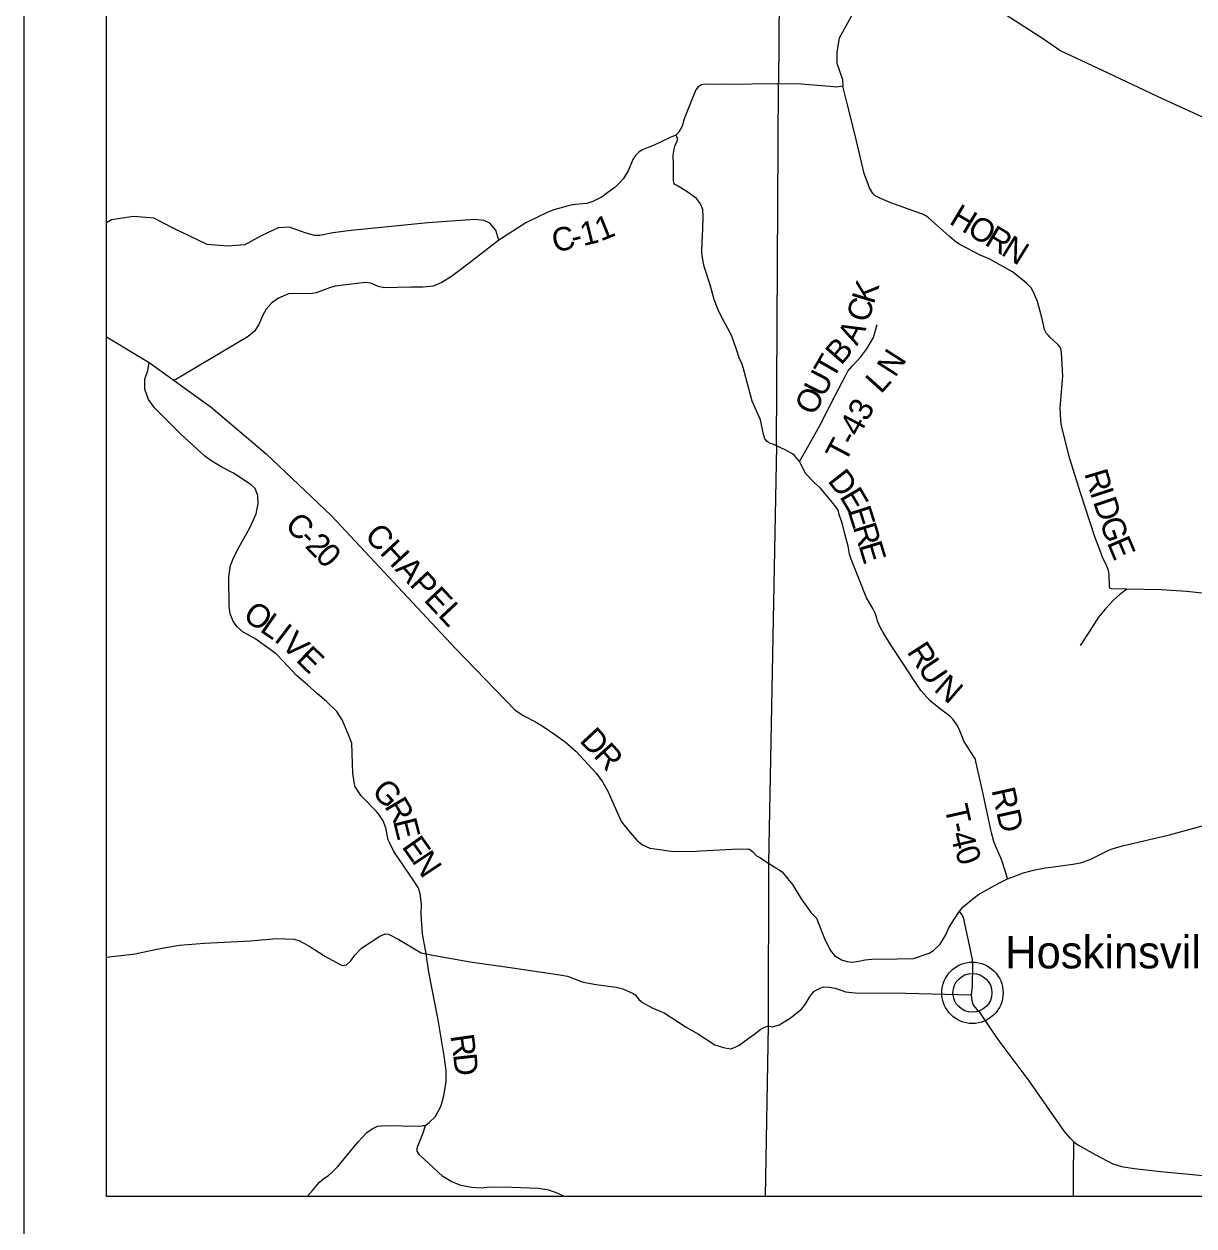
# Model space of a CAD drawing. Extents: x -22 to 431, y -18 to 160.
# Drawn here: x 319.355 to 322.192, y 147.609 to 150.523 of the extents above; entities that cross this region are included whole.
import ezdxf

# ---------------------------------------------------------------- set-up
doc = ezdxf.new("R2010")
doc.units = 0
for name, color, linetype in [('GM_X_Adjacent_County', 7, 'Continuous'), ('GM_X_Adjacent_County_Text', 7, 'Continuous'), ('GM_X_City_Street', 7, 'Continuous'), ('GM_X_City_Street_Text', 7, 'Continuous'), ('GM_X_County_Road', 7, 'Continuous'), ('GM_X_County_ROW', 7, 'Continuous'), ('GM_X_Major_River_Text', 7, 'Continuous'), ('GM_X_Minor_River_Text', 7, 'Continuous'), ('GM_X_Section', 7, 'Continuous'), ('GM_X_Township_Road', 7, 'Continuous')]:
    doc.layers.add(name, color=color, linetype=linetype)

msp = doc.modelspace()

# ---------------------------------------------------------------- linework, layer by layer
at = {"layer": 'GM_X_Adjacent_County_Text'}
for points in [[(321.3655, 150.5506), (321.3315, 150.4889), (321.3259, 150.4561), (321.3263, 150.4289), (321.3398, 150.3887), (321.3411, 150.3731), (321.325, 150.3702), (321.3094, 150.3718), (321.2396, 150.3772), (321.1846, 150.3787), (321.1805, 150.3786)], [(321.1805, 150.3786), (321.0586, 150.3771), (321.0056, 150.3778), (320.9976, 150.3758), (320.9901, 150.3713), (320.9844, 150.3641), (320.9757, 150.342), (320.9561, 150.2935), (320.9508, 150.2756), (320.9428, 150.2612), (320.936, 150.254), (320.922, 150.2483), (320.883, 150.2296), (320.8687, 150.2239), (320.8562, 150.2189), (320.8471, 150.2132), (320.838, 150.2049), (320.8316, 150.195), (320.8206, 150.1688), (320.8085, 150.1491), (320.8009, 150.1396), (320.7877, 150.1274), (320.7711, 150.1145), (320.7567, 150.1042), (320.7343, 150.0932), (320.72, 150.0882), (320.7014, 150.0863), (320.6847, 150.0848), (320.6723, 150.0817), (320.6397, 150.0726), (320.6249, 150.0672), (320.5719, 150.041), (320.5065, 149.9992), (320.4346, 149.9433), (320.3914, 149.9114), (320.368, 149.8969), (320.3468, 149.8878), (320.3229, 149.8855), (320.2941, 149.8854), (320.2279, 149.8834), (320.2135, 149.8872), (320.1983, 149.894), (320.1866, 149.8966), (320.1684, 149.8947), (320.1094, 149.8878), (320.0957, 149.884), (320.0787, 149.8771), (320.0632, 149.8714), (320.0492, 149.8691), (320.0174, 149.8702), (319.9965, 149.869), (319.9719, 149.8584), (319.9549, 149.8466), (319.942, 149.8318), (319.9337, 149.817), (319.9243, 149.795), (319.9137, 149.7787), (319.8985, 149.7654), (319.719, 149.6588)], [(319.5549, 149.7649), (319.6581, 149.7025), (319.7103, 149.6651)], [(319.7103, 149.6651), (319.7103, 149.6651), (319.719, 149.6588), (319.8086, 149.5945), (319.9422, 149.481), (320.1003, 149.3305), (320.4013, 149.0087), (320.5457, 148.8595), (320.5673, 148.8455), (320.5953, 148.8315), (320.6161, 148.8183), (320.6426, 148.8001), (320.6673, 148.7831), (320.6938, 148.7596), (320.7423, 148.707), (320.7582, 148.6854), (320.7715, 148.6611), (320.7852, 148.6297), (320.8041, 148.5888), (320.8238, 148.5634), (320.8416, 148.5433), (320.8545, 148.5331), (320.8723, 148.5251), (320.8973, 148.5218), (320.9291, 148.5169), (320.9852, 148.5177), (320.9964, 148.5183)], [(321.6233, 148.3719), (321.6328, 148.3829), (321.6563, 148.4023), (321.6695, 148.4122), (321.716, 148.4384), (321.7403, 148.4502), (321.7619, 148.4586), (321.7789, 148.4651), (321.8031, 148.4719), (321.8311, 148.4773), (321.8463, 148.4788), (321.8989, 148.4857), (321.9171, 148.4895), (321.9409, 148.4975), (321.9701, 148.512), (321.9879, 148.5207), (321.9962, 148.5238), (322.0219, 148.531), (322.1329, 148.5574), (322.2241, 148.5825)], [(320.9964, 148.5183), (321.0874, 148.5232), (321.1094, 148.5228), (321.1144, 148.5224), (321.1219, 148.5168), (321.1224, 148.5162)], [(321.1224, 148.5162), (321.1232, 148.5154), (321.1317, 148.5066), (321.1397, 148.5022), (321.1604, 148.4883), (321.1934, 148.4676), (321.2066, 148.4515), (321.2185, 148.4369), (321.2394, 148.4017), (321.264, 148.368), (321.2765, 148.3547), (321.2795, 148.3483), (321.2966, 148.3058), (321.3103, 148.2774), (321.3209, 148.2645), (321.3379, 148.2543), (321.3516, 148.2498), (321.3633, 148.2487), (321.3796, 148.2506), (321.3951, 148.254), (321.4114, 148.2559), (321.4727, 148.2564), (321.5121, 148.2576), (321.5503, 148.2706), (321.5606, 148.2763), (321.5768, 148.2922), (321.5904, 148.315), (321.5987, 148.3336), (321.6112, 148.3533), (321.6233, 148.3719)], [(321.6527, 148.1695), (321.6553, 148.1899), (321.6564, 148.2419), (321.6549, 148.2548), (321.648, 148.2897), (321.6332, 148.3568), (321.6294, 148.364), (321.6233, 148.3719)], [(321.9006, 147.8126), (321.8926, 147.8209), (321.8782, 147.8376), (321.7925, 147.9603), (321.7175, 148.0611), (321.6735, 148.1259), (321.6693, 148.1304), (321.6599, 148.1414), (321.6568, 148.1456), (321.6542, 148.1547), (321.6527, 148.1695)], [(321.8998, 147.6799), (321.9003, 147.7265), (321.9006, 147.8126)], [(321.9006, 147.8126), (321.9108, 147.8054), (321.9529, 147.782), (321.9957, 147.7593), (322.0165, 147.7525), (322.0476, 147.748), (322.1123, 147.7409), (322.2142, 147.7312), (322.3539, 147.7238), (322.3948, 147.7246), (322.4141, 147.7239), (322.4285, 147.7193), (322.4452, 147.7125), (322.4569, 147.7076), (322.4709, 147.7058), (322.4853, 147.702), (322.5171, 147.688), (322.5359, 147.6799)]]:
    msp.add_lwpolyline(points, dxfattribs=at)
at = {"layer": 'GM_X_County_Road'}
msp.add_lwpolyline([(320.5065, 149.9992), (320.4988, 150.0238), (320.4843, 150.0404), (320.471, 150.0471), (320.4483, 150.0492), (320.3343, 150.0415), (320.1484, 150.0229), (320.1041, 150.0173), (320.072, 150.011), (320.0595, 150.0109), (320.0393, 150.0164), (319.9976, 150.0305), (319.9711, 150.0295), (319.9303, 150.0095), (319.8907, 149.9883), (319.8483, 149.9844), (319.7987, 149.9891), (319.7167, 150.0287), (319.6693, 150.0527), (319.6206, 150.057), (319.5669, 150.0485), (319.5549, 150.0416)], dxfattribs=at)
at = {"layer": 'GM_X_County_ROW'}
msp.add_lwpolyline([(321.737, 150.5456), (321.8272, 150.4872), (321.8694, 150.4585), (321.9694, 150.4119), (322.1172, 150.3424), (322.2643, 150.2747)], dxfattribs=at)
at = {"layer": 'GM_X_Major_River_Text'}
for p, q in [((321.1877, 150.8142), (321.1846, 150.3787)), ((321.1796, 149.5009), (321.1846, 150.3787)), ((321.1796, 149.5009), (321.1604, 148.4883)), ((321.1604, 148.4883), (321.1597, 148.0937)), ((321.1597, 148.0937), (321.1525, 147.6799))]:
    msp.add_line(p, q, dxfattribs=at)
at = {"layer": 'GM_X_Minor_River_Text'}
for points in [[(322.2803, 149.1362), (322.1746, 149.1472), (322.1129, 149.1516), (322.0299, 149.1527), (321.9925, 149.1541), (321.9887, 149.1556), (321.9871, 149.1597), (321.9869, 149.1878), (321.9853, 149.198), (321.9795, 149.2131), (321.9707, 149.2294), (321.9661, 149.2415), (321.9522, 149.2801), (321.9178, 149.3845), (321.8914, 149.4689), (321.8712, 149.5487), (321.8696, 149.5624), (321.8682, 149.5916), (321.8713, 149.6311), (321.8745, 149.6698), (321.871, 149.727), (321.8691, 149.7361), (321.8675, 149.7399), (321.8622, 149.7463), (321.8431, 149.7644), (321.8393, 149.7678), (321.8351, 149.773), (321.8301, 149.7825), (321.8239, 149.8082), (321.813, 149.8502), (321.8034, 149.8729), (321.7972, 149.8835), (321.7866, 149.8952), (321.7519, 149.9222), (321.7219, 149.9398), (321.6953, 149.954), (321.674, 149.963), (321.6417, 149.9802), (321.6246, 149.9891), (321.6155, 149.9947), (321.5987, 150.0087), (321.5496, 150.0527), (321.5438, 150.0575), (321.5324, 150.0628), (321.4975, 150.0754), (321.4573, 150.0902), (321.4288, 150.1022), (321.4189, 150.107), (321.4136, 150.1127), (321.4055, 150.1259), (321.3928, 150.1611), (321.3702, 150.2572), (321.3509, 150.3308), (321.3411, 150.3731)], [(321.1631, 149.5068), (321.1627, 149.5069), (321.1565, 149.5122), (321.1514, 149.5178), (321.148, 149.5281), (321.1409, 149.5632), (321.1211, 149.6085), (321.0989, 149.6906), (321.0958, 149.7001), (321.0893, 149.714), (321.0827, 149.7345), (321.0765, 149.753), (321.0715, 149.7666), (321.0615, 149.7848), (321.0489, 149.8082), (321.0373, 149.8316), (321.0285, 149.8551), (321.0191, 149.8906), (321.0048, 149.9357), (321.0005, 149.9561), (320.9989, 149.9709), (320.9998, 149.9948), (321.0015, 150.0256), (321.002, 150.0571), (321.0012, 150.0737), (320.9958, 150.0877), (320.9862, 150.1006), (320.966, 150.1152), (320.9482, 150.1261), (320.9379, 150.1317), (320.9334, 150.1343), (320.9314, 150.1369), (320.9299, 150.1434), (320.93, 150.1821), (320.9291, 150.2052), (320.9305, 150.2151), (320.9334, 150.2273), (320.9383, 150.2375), (320.9394, 150.2425), (320.9394, 150.2463), (320.936, 150.254)], [(321.2355, 149.4627), (321.248, 149.4839), (321.2839, 149.5479), (321.3239, 149.6256), (321.3467, 149.6686), (321.3527, 149.6812), (321.3643, 149.6942), (321.3846, 149.7164), (321.3992, 149.7358), (321.4149, 149.7636), (321.4238, 149.7948)], [(319.8941, 149.2872), (319.8941, 149.2873), (319.9031, 149.3034), (319.9175, 149.3357), (319.9224, 149.36), (319.9223, 149.3804), (319.9151, 149.3967), (319.9056, 149.4063), (319.8677, 149.431), (319.8612, 149.4351), (319.8349, 149.4489), (319.8106, 149.4634), (319.7931, 149.4754), (319.735, 149.529), (319.6723, 149.5917), (319.6566, 149.6128), (319.6477, 149.6378), (319.6482, 149.6628), (319.6552, 149.6826), (319.6581, 149.7025)], [(321.7403, 148.4502), (321.7361, 148.4652), (321.7252, 148.4973), (321.7118, 148.5287), (321.7068, 148.5408), (321.7017, 148.5624), (321.6794, 148.6638), (321.6634, 148.7354), (321.6622, 148.7407), (321.658, 148.7479), (321.6388, 148.7769), (321.6346, 148.7845), (321.6308, 148.7935), (321.6242, 148.8094), (321.6177, 148.823), (321.6077, 148.8374), (321.6005, 148.8449), (321.5872, 148.855), (321.5735, 148.8652), (321.5525, 148.8821), (321.53, 148.9069), (321.5151, 148.9292), (321.486, 148.9737), (321.4581, 149.016), (321.4385, 149.0481), (321.432, 149.0594), (321.4251, 149.0756), (321.4224, 149.0862), (321.4185, 149.0961), (321.4131, 149.1063), (321.3982, 149.1323), (321.3808, 149.175), (321.3612, 149.2253), (321.3569, 149.2382), (321.3538, 149.2575), (321.3464, 149.2836), (321.3397, 149.3109), (321.3312, 149.3362), (321.3301, 149.3427), (321.3258, 149.3495), (321.314, 149.3649), (321.2865, 149.3977), (321.2709, 149.4116), (321.2511, 149.4323), (321.2355, 149.4627), (321.2236, 149.4767), (321.2172, 149.482), (321.2028, 149.4902), (321.1796, 149.5009), (321.1713, 149.5043), (321.1631, 149.5068)], [(320.3299, 148.2688), (320.3212, 148.3169), (320.3177, 148.3651), (320.3185, 148.3889), (320.3158, 148.414), (320.3116, 148.428), (320.2999, 148.4458), (320.2521, 148.517), (320.2411, 148.5382), (320.2377, 148.5454), (320.2324, 148.5743), (320.2255, 148.5913), (320.2164, 148.6057), (320.2096, 148.6137), (320.1725, 148.6519), (320.1569, 148.6754), (320.1524, 148.7057), (320.1504, 148.7543), (320.1496, 148.7797), (320.1405, 148.8039), (320.1265, 148.8362), (320.1136, 148.8566), (320.0886, 148.8808), (320.067, 148.8994), (320.0424, 148.921), (320.0155, 148.9437), (319.9833, 148.9785), (319.9662, 148.9959), (319.9145, 149.033), (319.8866, 149.049), (319.8713, 149.0621), (319.8621, 149.0753), (319.8551, 149.093), (319.8526, 149.112), (319.8519, 149.1829), (319.8555, 149.2106), (319.8636, 149.2304), (319.8766, 149.2559), (319.8941, 149.2872)], [(322.0299, 149.1527), (322.0126, 149.1402), (321.9968, 149.1264), (321.9769, 149.1046), (321.9611, 149.0848), (321.9402, 149.052), (321.9166, 149.0162)], [(319.5549, 148.2606), (319.6247, 148.2686), (319.6728, 148.2792), (319.6989, 148.2842), (319.7318, 148.2899), (319.7927, 148.2945), (319.904, 148.2999), (319.9671, 148.3061), (320.0096, 148.3043), (320.0213, 148.3009), (320.0455, 148.2884), (320.0846, 148.2631), (320.1213, 148.2427), (320.1274, 148.2404), (320.1372, 148.2419), (320.1474, 148.2514), (320.1569, 148.2655), (320.1735, 148.2826), (320.2174, 148.3118), (320.2311, 148.3168), (320.239, 148.316), (320.2636, 148.3032), (320.3178, 148.2714), (320.3299, 148.2688)], [(320.3284, 147.8524), (320.3382, 147.86), (320.3518, 147.8736), (320.3654, 147.8987), (320.3734, 147.9245), (320.3783, 147.959), (320.379, 147.9855), (320.3737, 148.0216), (320.3596, 148.1084), (320.3364, 148.224), (320.3299, 148.2688)], [(320.3299, 148.2688), (320.35, 148.2646), (320.4371, 148.2496), (320.5337, 148.2353), (320.6541, 148.218), (320.6727, 148.2143), (320.6984, 148.2048), (320.7109, 148.1999), (320.7427, 148.1943), (320.7912, 148.1875), (320.8071, 148.1834), (320.8321, 148.1724), (320.8367, 148.169), (320.8416, 148.1633), (320.8457, 148.1576), (320.8545, 148.1504), (320.8787, 148.138), (320.8995, 148.1289), (320.9075, 148.1255), (320.9604, 148.0908), (320.9908, 148.0741), (321.0305, 148.0482), (321.051, 148.0413), (321.0681, 148.0385), (321.0783, 148.0416), (321.0897, 148.0469), (321.1283, 148.0758), (321.1422, 148.0858), (321.143, 148.0864), (321.1487, 148.0891), (321.1539, 148.0913)], [(321.1539, 148.0913), (321.1597, 148.0937), (321.1707, 148.0914), (321.1862, 148.0963), (321.2127, 148.1123), (321.2403, 148.1343), (321.2494, 148.1461), (321.2615, 148.1662), (321.2713, 148.178), (321.2823, 148.1841), (321.2929, 148.1883), (321.3073, 148.1879), (321.3225, 148.1853), (321.3357, 148.1807), (321.3471, 148.1766), (321.3705, 148.1743), (321.4925, 148.173), (321.6527, 148.1695)], [(320.0413, 147.6799), (320.0547, 147.6946), (320.0706, 147.7143), (320.0827, 147.7242), (320.0929, 147.7307), (320.1028, 147.7398), (320.1164, 147.7538), (320.1652, 147.8127), (320.186, 147.8355), (320.1993, 147.8442), (320.2125, 147.8503), (320.2326, 147.8526), (320.3151, 147.8508), (320.3231, 147.8524), (320.3284, 147.8524)], [(320.6645, 147.6799), (320.6504, 147.6871), (320.628, 147.6954), (320.6023, 147.6996), (320.5383, 147.7017), (320.4841, 147.7028), (320.4637, 147.7001), (320.4402, 147.7016), (320.4141, 147.7069), (320.391, 147.7167), (320.3705, 147.7288), (320.3137, 147.7811), (320.308, 147.7898), (320.3083, 147.7962), (320.3099, 147.8023), (320.3231, 147.8342), (320.3284, 147.8524)]]:
    msp.add_lwpolyline(points, dxfattribs=at)
at = {"layer": 'GM_X_Section'}
for p, q in [((319.5549, 147.6799), (319.5549, 159.9199)), ((331.7949, 147.6799), (319.5549, 147.6799))]:
    msp.add_line(p, q, dxfattribs=at)
msp.add_lwpolyline([(319.3549, 160.1199), (331.9949, 160.1199), (331.9949, 147.4799), (319.3549, 147.4799)], close=True, dxfattribs=at)
at = {"layer": 'GM_X_Township_Road'}
for radius in [0.0744, 0.0472]:
    msp.add_circle((321.6551, 148.174), radius, dxfattribs=at)

# ---------------------------------------------------------------- texts
at = {"layer": 'GM_X_Adjacent_County'}
msp.add_text('Hoskinsville', height=0.078914, rotation=0, dxfattribs=at).set_placement((321.7345, 148.2333))
at = {"layer": 'GM_X_City_Street'}
for s, height, rotation, p in [('1', 0.0568, 22.0074, (320.7536, 149.9958)), ('C', 0.0568, 13.1473, (320.6423, 149.9686)), ('1', 0.0568, 13.7803, (320.7112, 149.9847)), ('-', 0.0568, 13.2521, (320.6879, 149.9792)), ('C', 0.0568, 315.8418, (319.9847, 149.3045)), ('CHAPEL', 0.05682, 312.9989, (320.1782, 149.2803)), ('-', 0.0568, 314.9117, (320.018, 149.2722)), ('2', 0.0568, 314.2567, (320.0343, 149.2558)), ('0', 0.0568, 313.7672, (320.0587, 149.2308)), ('D', 0.0568, 313.0162, (320.6999, 148.7845)), ('R', 0.0568, 312.2225, (320.7339, 148.7481))]:
    msp.add_text(s, height=height, rotation=rotation, dxfattribs=at).set_placement(p)
at = {"layer": 'GM_X_City_Street_Text'}
for s, height, rotation, p in [('H', 0.0568, 329.0419, (321.5961, 150.0407)), ('O', 0.0568, 329.0432, (321.639, 150.015)), ('R', 0.0568, 329.0356, (321.6819, 149.9893)), ('N', 0.0568, 328.1278, (321.7217, 149.9654)), ('K', 0.0568, 73.337, (321.4157, 149.8419)), ('C', 0.0568, 73.9544, (321.4028, 149.7972)), ('A', 0.0568, 62.5951, (321.3753, 149.7414)), ('B', 0.0568, 48.994, (321.3364, 149.6941)), ('N', 0.0568, 57.4057, (321.4677, 149.6642)), ('T', 0.0568, 60.1424, (321.3169, 149.6596)), ('U', 0.0568, 62.736, (321.2943, 149.6157)), ('L', 0.0568, 47.7952, (321.4329, 149.6246)), ('O', 0.0568, 62.8012, (321.2715, 149.5713)), ('T-43', 0.05682, 62.0054, (321.3462, 149.4569)), ('D', 0.0568, 307.8127, (321.302, 149.4155)), ('R', 0.0568, 286.6772, (321.9258, 149.4339)), ('E', 0.0568, 300.6279, (321.3316, 149.3776)), ('I', 0.0568, 287.9577, (321.9396, 149.3879)), ('E', 0.0568, 287.5432, (321.3518, 149.3441)), ('D', 0.0568, 288.5587, (321.947, 149.3651)), ('G', 0.0568, 288.656, (321.9629, 149.3176)), ('R', 0.0568, 287.0981, (321.3646, 149.3037)), ('E', 0.0568, 287.0904, (321.3783, 149.2591)), ('E', 0.0568, 292.9925, (321.9806, 149.2658)), ('O', 0.0568, 323.9148, (319.8827, 149.0826)), ('L', 0.0568, 325.3282, (319.9244, 149.0522)), ('I', 0.0568, 322.7851, (319.9588, 149.0284)), ('V', 0.0568, 315.0618, (319.9759, 149.0157)), ('E', 0.0568, 315.8566, (320.0119, 148.9797)), ('R', 0.0568, 302.9951, (321.4946, 149.0012)), ('U', 0.0568, 303.9617, (321.5206, 148.9612)), ('N', 0.0568, 319.0127, (321.5591, 148.9078)), ('G', 0.0568, 312.939, (320.1955, 148.6605)), ('RD', 0.05682, 282.3681, (321.7011, 148.666)), ('R', 0.0568, 300.3868, (320.2276, 148.6266)), ('T', 0.0568, 282.5674, (321.5869, 148.6243)), ('E', 0.0568, 284.1443, (320.2496, 148.5902)), ('-', 0.0568, 282.6697, (321.5962, 148.5827)), ('E', 0.0568, 305.238, (320.2695, 148.5284)), ('4', 0.0568, 283.1209, (321.6014, 148.5595)), ('N', 0.0568, 303.4072, (320.2938, 148.4941)), ('0', 0.0568, 289.6485, (321.6114, 148.5186)), ('R', 0.0568, 278.102, (320.3888, 148.0703)), ('D', 0.0568, 276.2268, (320.3954, 148.0246))]:
    msp.add_text(s, height=height, rotation=rotation, dxfattribs=at).set_placement(p)

doc.saveas('drawing.dxf')
